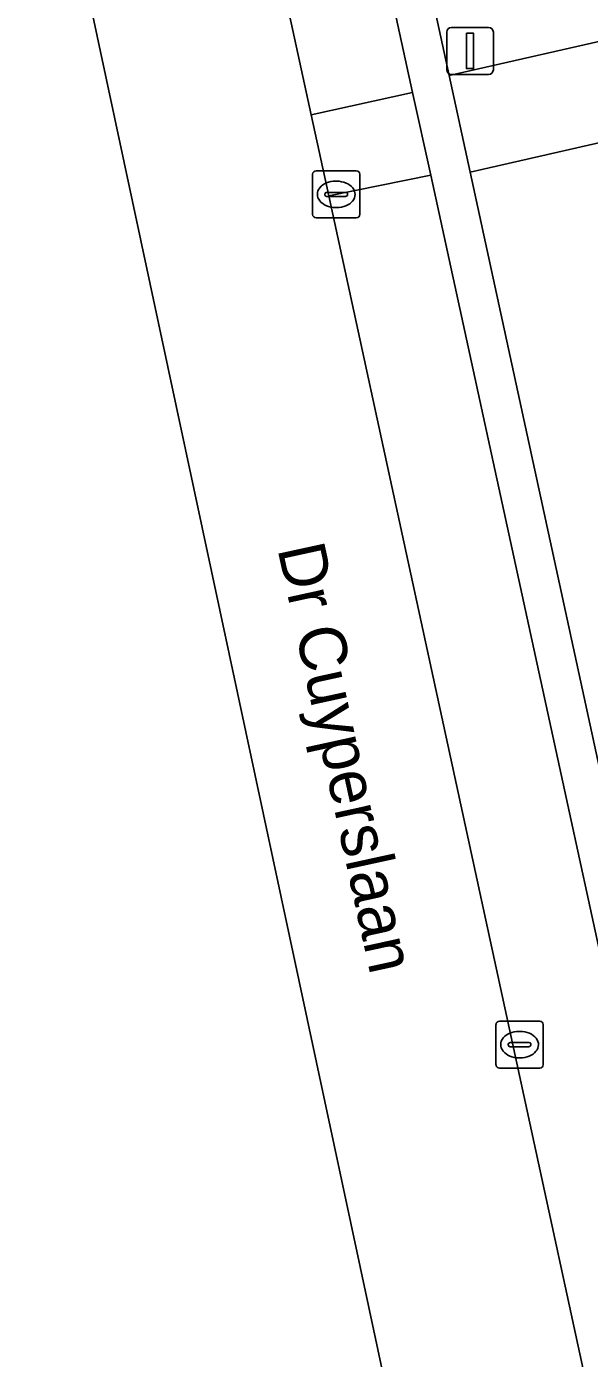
# Model space of a CAD drawing. Extents: x 160554 to 161248, y 385329 to 386506.
# Drawn here: x 160734.27 to 160746.21, y 385801.48 to 385829.75 of the extents above; entities that cross this region are included whole.
import ezdxf

# ---------------------------------------------------------------- set-up
doc = ezdxf.new("R2010")
doc.units = 0
for name, color, linetype in [('IMGEO_Berm_groen', 7, 'Continuous'), ('IMGEO_Kolk', 7, 'Continuous'), ('IMGEO_Lichtmast', 7, 'Continuous'), ('IMGEO_Openbare_ruimte_label', 7, 'Continuous'), ('IMGEO_Parkeervlak_open', 7, 'Continuous'), ('IMGEO_Rijbaan_lokaal_gesloten', 7, 'Continuous'), ('IMGEO_Voetpad_open', 7, 'Continuous')]:
    doc.layers.add(name, color=color, linetype=linetype)

msp = doc.modelspace()

# ---------------------------------------------------------------- linework, layer by layer
at = {"layer": 'IMGEO_Berm_groen'}
msp.add_lwpolyline([(160737.654, 385850.466), (160737.667, 385850.35), (160738.499, 385850.527), (160743.233, 385828.714), (160747.193, 385829.613), (160747.16, 385829.766), (160742.513, 385851.153)], dxfattribs=at)
msp.add_lwpolyline([(160747.68, 385827.413), (160747.646, 385827.566), (160743.679, 385826.657), (160750.11, 385797.017), (160754.084, 385797.87), (160754.05, 385798.028)], close=True, dxfattribs=at)
at = {"layer": 'IMGEO_Kolk'}
for p, q in [((160740.338, 385825.762), (160740.338, 385826.614)), ((160740.413, 385826.688), (160741.265, 385826.688)), ((160741.339, 385826.614), (160741.339, 385825.762)), ((160740.826, 385826.468), (160740.851, 385826.468)), ((160740.597, 385826.182), (160740.597, 385826.194)), ((160741.035, 385826.145), (160740.637, 385826.145)), ((160740.64, 385826.231), (160741.038, 385826.231)), ((160741.081, 385826.194), (160741.081, 385826.182)), ((160740.849, 385825.908), (160740.824, 385825.908)), ((160741.265, 385825.688), (160740.413, 385825.688)), ((160744.229, 385807.713), (160744.229, 385808.565)), ((160744.304, 385808.639), (160745.156, 385808.639)), ((160745.23, 385808.565), (160745.23, 385807.713)), ((160744.717, 385808.419), (160744.742, 385808.419)), ((160744.488, 385808.133), (160744.488, 385808.145)), ((160744.926, 385808.096), (160744.528, 385808.096)), ((160744.531, 385808.182), (160744.929, 385808.182)), ((160744.972, 385808.145), (160744.972, 385808.133)), ((160745.156, 385807.639), (160744.304, 385807.639)), ((160744.74, 385807.859), (160744.715, 385807.859))]:
    msp.add_line(p, q, dxfattribs=at)
for points in [[(160740.338, 385825.762), (160740.338, 385826.614)], [(160740.413, 385826.688), (160741.265, 385826.688)], [(160741.339, 385826.614), (160741.339, 385825.762)], [(160741.265, 385825.688), (160740.413, 385825.688)], [(160744.229, 385807.713), (160744.229, 385808.565)], [(160744.304, 385808.639), (160745.156, 385808.639)], [(160745.23, 385808.565), (160745.23, 385807.713)], [(160745.156, 385807.639), (160744.304, 385807.639)]]:
    msp.add_lwpolyline(points, dxfattribs=at)
for centre, radius, start, end in [((160740.415, 385826.612), 0.0765, 91.552, 178.448), ((160740.415, 385826.612), 0.0765, 91.552, 178.448), ((160741.263, 385826.612), 0.0765, 1.552, 88.448), ((160741.263, 385826.612), 0.0765, 1.552, 88.448), ((160740.637, 385826.191), 0.0403, 85.8775, 175.7526), ((160740.634, 385826.181), 0.0366, 178.938, 274.7102), ((160741.038, 385826.188), 0.043, 264.8664, 352.4533), ((160741.042, 385826.193), 0.0386, 1.7309, 96.639), ((160740.415, 385825.764), 0.0765, 181.552, 268.448), ((160740.415, 385825.764), 0.0765, 181.552, 268.448), ((160741.263, 385825.764), 0.0765, 271.552, 358.448), ((160741.263, 385825.764), 0.0765, 271.552, 358.448), ((160744.306, 385808.563), 0.0765, 91.552, 178.448), ((160744.306, 385808.563), 0.0765, 91.552, 178.448), ((160745.154, 385808.563), 0.0765, 1.552, 88.448), ((160745.154, 385808.563), 0.0765, 1.552, 88.448), ((160744.528, 385808.142), 0.0403, 85.8775, 175.7526), ((160744.525, 385808.132), 0.0366, 178.938, 274.7102), ((160744.929, 385808.139), 0.043, 264.8664, 352.4533), ((160744.933, 385808.144), 0.0386, 1.7309, 96.639), ((160744.306, 385807.715), 0.0765, 181.552, 268.448), ((160744.306, 385807.715), 0.0765, 181.552, 268.448), ((160745.154, 385807.715), 0.0765, 271.552, 358.448), ((160745.154, 385807.715), 0.0765, 271.552, 358.448)]:
    msp.add_arc(centre, radius, start, end, dxfattribs=at)
for centre, major_axis, ratio, start_param, end_param in [((160740.825, 385826.188), (-0.387, 0.002), 0.722429, 4.712389, 7.853982), ((160740.85, 385826.188), (-0.39, 0.002), 0.717154, 1.570796, 4.712389), ((160744.716, 385808.139), (-0.387, 0.002), 0.722429, 4.712389, 7.853982), ((160744.741, 385808.139), (-0.39, 0.002), 0.717154, 1.570796, 4.712389)]:
    msp.add_ellipse(centre, major_axis=major_axis, ratio=ratio, start_param=start_param, end_param=end_param, dxfattribs=at)
at = {"layer": 'IMGEO_Lichtmast'}
for p, q in [((160743.283, 385829.732), (160744.073, 385829.732)), ((160744.073, 385829.732), (160743.283, 385829.732)), ((160743.183, 385828.832), (160743.183, 385829.632)), ((160743.183, 385829.632), (160743.183, 385828.832)), ((160744.173, 385829.632), (160744.173, 385828.832)), ((160744.173, 385828.832), (160744.173, 385829.632)), ((160744.073, 385828.732), (160743.283, 385828.732)), ((160743.283, 385828.732), (160744.073, 385828.732))]:
    msp.add_line(p, q, dxfattribs=at)
msp.add_lwpolyline([(160743.603, 385829.607), (160743.753, 385829.607), (160743.753, 385828.857), (160743.603, 385828.857), (160743.603, 385829.607)], dxfattribs=at)
for centre, start, end in [((160743.283, 385829.632), 90, 180), ((160743.283, 385829.632), 90, 180), ((160744.073, 385829.632), 0, 90), ((160744.073, 385829.632), 360, 90), ((160743.283, 385828.832), 180, 270), ((160743.283, 385828.832), 180, 270), ((160744.073, 385828.832), 270, 0), ((160744.073, 385828.832), 270, 0)]:
    msp.add_arc(centre, 0.1, start, end, dxfattribs=at)
at = {"layer": 'IMGEO_Parkeervlak_open'}
for points in [[(160734.816, 385853.141), (160740.309, 385827.873), (160742.46, 385828.352), (160737.667, 385850.35), (160737.654, 385850.466)], [(160742.843, 385826.594), (160740.682, 385826.157)], [(160756.782, 385762.497), (160742.843, 385826.594)], [(160740.682, 385826.157), (160755.198, 385759.167)]]:
    msp.add_lwpolyline(points, dxfattribs=at)
at = {"layer": 'IMGEO_Rijbaan_lokaal_gesloten'}
for points in [[(160715.986, 385920.097), (160719.827, 385902.586), (160732.663, 385844.066), (160734.272, 385836.538), (160774.456, 385648.538), (160783.981, 385603.977), (160786.986, 385589.919), (160802.685, 385519.246), (160829.424, 385398.876), (160836.967, 385359.152), (160838.712, 385333.406), (160857.818, 385334.076)], [(160760.316, 385735.594), (160755.198, 385759.167), (160740.682, 385826.157), (160740.309, 385827.873), (160734.816, 385853.141), (160734.78, 385853.307)]]:
    msp.add_lwpolyline(points, dxfattribs=at)
at = {"layer": 'IMGEO_Voetpad_open'}
for points in [[(160766.892, 385759.829), (160762.526, 385758.857), (160762.559, 385758.704), (160758.619, 385757.857), (160750.573, 385794.958), (160750.11, 385797.017), (160743.679, 385826.657), (160743.233, 385828.714), (160738.499, 385850.527), (160737.667, 385850.35), (160742.46, 385828.352), (160742.843, 385826.594), (160756.782, 385762.497)], [(160751.504, 385830.745), (160747.16, 385829.766), (160747.193, 385829.613), (160743.233, 385828.714), (160743.679, 385826.657), (160747.646, 385827.566), (160747.68, 385827.413), (160752.051, 385828.391)]]:
    msp.add_lwpolyline(points, dxfattribs=at)
msp.add_lwpolyline([(160742.46, 385828.352), (160740.309, 385827.873), (160740.682, 385826.157), (160742.843, 385826.594)], close=True, dxfattribs=at)

# ---------------------------------------------------------------- texts
at = {"layer": 'IMGEO_Openbare_ruimte_label'}
msp.add_text('Dr Cuyperslaan', height=1, rotation=282.2989, dxfattribs=at).set_placement((160739.588, 385818.67))

doc.saveas('drawing.dxf')
